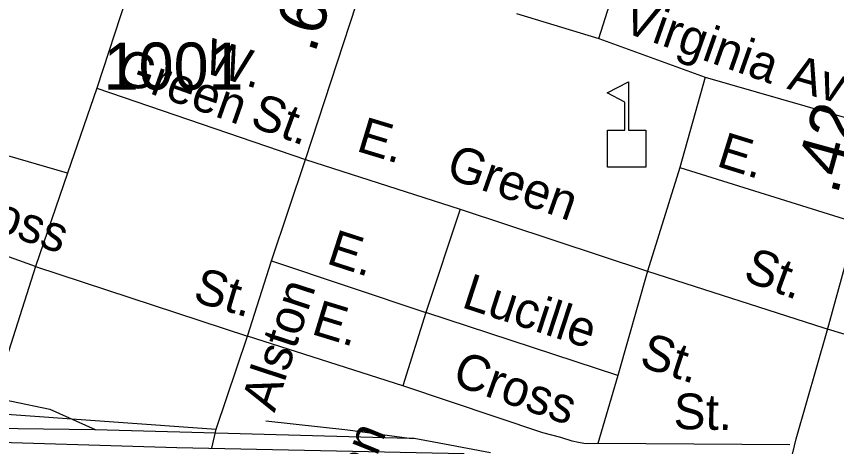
# Model space of a CAD drawing. Extents: x 2220236 to 2384410, y 720751 to 894131.
# Drawn here: x 2304806 to 2306986, y 808936 to 810080 of the extents above; entities that cross this region are included whole.
import ezdxf

# ---------------------------------------------------------------- set-up
doc = ezdxf.new("R2010")
doc.units = 0
for name, color, linetype in [('Exist Cultural Educational Facility Elementary CELL', 7, 'Continuous'), ('Exist Railroad Mainline', 7, 'Continuous'), ('Exist Railroad Siding', 7, 'Continuous'), ('Exist Road Non-System Type 51', 7, 'Continuous'), ('Exist Road Non-System Type 51 Label', 7, 'Continuous'), ('Exist Road Primary NC Attributed', 7, 'Continuous'), ('Exist Road Primary NC Service Mileage Hundredths English Label', 7, 'Continuous'), ('Exist Road Secondary Mileage Hundredths English Label', 7, 'Continuous'), ('Exist Road Secondary Type 51 Attributed', 7, 'Continuous'), ('Exist Road Secondary Type 51 Label', 7, 'Continuous'), ('Exist Road Secondary Type 51 Number Label', 7, 'Continuous')]:
    doc.layers.add(name, color=color, linetype=linetype)

msp = doc.modelspace()

# ---------------------------------------------------------------- linework, layer by layer
at = {"layer": 'Exist Cultural Educational Facility Elementary CELL'}
msp.add_lwpolyline([(2306377.2, 809679.1), (2306377.2, 809777), (2306423.3, 809777), (2306423.3, 809852.1), (2306376.2, 809876.3), (2306432.9, 809905.5), (2306432.9, 809777), (2306478.9, 809777), (2306478.9, 809679.1)], close=True, dxfattribs=at)
at = {"layer": 'Exist Railroad Mainline'}
msp.add_lwpolyline([(2304646.4, 808951.4), (2305232.3, 808933.8), (2305996.2, 808917.9)], dxfattribs=at)
at = {"layer": 'Exist Railroad Siding'}
msp.add_line((2305015.9, 808981.3), (2305849.9, 808958.4), dxfattribs=at)
for points in [[(2304283.1, 809087.4), (2304735.1, 809068.3), (2304793.2, 809056.9), (2304895.4, 809036), (2305015.9, 808981.3)], [(2303650.7, 808970.6), (2303702.4, 808989.1), (2303780.4, 809000.1), (2303868.3, 809000.9), (2304268.3, 808991.2), (2305013.9, 808981.3), (2305015.9, 808981.3)], [(2305469.5, 809004.3), (2305687.6, 808980.6), (2305849.9, 808958.4)], [(2305849.9, 808958.4), (2305863.7, 808958.5), (2305944, 808943.4), (2306066.1, 808920.6)]]:
    msp.add_lwpolyline(points, dxfattribs=at)
at = {"layer": 'Exist Road Non-System Type 51'}
for p, q in [((2305357.4, 810920.5), (2305020.3, 809889)), ((2306354.1, 810021.3), (2306514.8, 810520.8)), ((2306135.4, 810087.1), (2306354.1, 810021.3)), ((2306354.1, 810021.3), (2306637.2, 809918.4)), ((2306637.2, 809918.4), (2306569.8, 809677.8)), ((2306637.2, 809918.4), (2307098.4, 809785.4)), ((2305020.3, 809889), (2304942.3, 809663.3)), ((2305020.3, 809889), (2305574.7, 809699.2)), ((2304942.3, 809663.3), (2304741.1, 809721)), ((2305574.7, 809699.2), (2305985.6, 809566.9)), ((2306569.8, 809677.8), (2306483.6, 809402.2)), ((2306569.8, 809677.8), (2307035, 809532.8)), ((2304942.3, 809663.3), (2304857.2, 809414.8)), ((2304857.2, 809414.8), (2304367.6, 809590.8)), ((2305985.6, 809566.9), (2305894.1, 809292.4)), ((2305985.6, 809566.9), (2306483.6, 809402.2)), ((2304857.2, 809414.8), (2304732.7, 809025.6)), ((2304857.2, 809414.8), (2305420.7, 809229.7)), ((2305484, 809429.6), (2305894.1, 809292.4)), ((2306483.6, 809402.2), (2306404.8, 809124.8)), ((2306483.6, 809402.2), (2306952.1, 809251.5)), ((2305894.1, 809292.4), (2305833.6, 809098.1)), ((2306404.8, 809124.8), (2305894.1, 809292.4)), ((2305833.6, 809098.1), (2305420.7, 809229.7)), ((2306404.8, 809124.8), (2306351.4, 808944.6)), ((2304732.7, 809025.6), (2305337, 808982.6)), ((2306862.1, 808940.4), (2306351.4, 808944.6))]:
    msp.add_line(p, q, dxfattribs=at)
for points in [[(2306952.1, 809251.5), (2307437.4, 809105.3), (2307461.7, 809099.6), (2307503.5, 809100.2), (2307519.5, 809098.2), (2307617.4, 809103.2), (2307635.3, 809109.5), (2307653.3, 809109.7), (2307665.4, 809111.8), (2307675.3, 809116), (2307683.2, 809121.9), (2307687.1, 809130.1), (2307702.5, 809194.1), (2307767.2, 809494.7)], [(2306351.4, 808944.6), (2306327.4, 808943.7), (2306314.8, 808944.6), (2306300.2, 808947.1), (2306283.8, 808950.2), (2306252.9, 808960.1), (2306205.1, 808972.8), (2305833.6, 809098.1)]]:
    msp.add_lwpolyline(points, dxfattribs=at)
at = {"layer": 'Exist Road Primary NC Attributed'}
msp.add_lwpolyline([(2306816.9, 808697.5), (2306879.1, 808956.8), (2306960.8, 809243.9), (2307102, 809755.4), (2307156.5, 809963.9), (2307240.8, 810264.6), (2307332, 810609), (2307392.6, 810822.9)], dxfattribs=at)
at = {"layer": 'Exist Road Secondary Type 51 Attributed'}
msp.add_lwpolyline([(2305326, 808931.8), (2305337, 808982.6), (2305420.7, 809229.7), (2305484, 809429.6), (2305574.7, 809699.2), (2305744.3, 810216.7), (2305896.9, 810732.6), (2306043.4, 811225.4)], dxfattribs=at)

# ---------------------------------------------------------------- texts
at = {"layer": 'Exist Road Non-System Type 51 Label'}
for s, rotation, p in [('Virginia', 340.57, (2306412.1, 810040.9)), ('W.', 342.9812, (2305298.4, 809932.3)), ('Green', 340.57, (2305064.9, 809908.6)), ('Ave.', 343.9137, (2306852.2, 809888.2)), ('St.', 339.839, (2305423.8, 809789.2)), ('E.', 343.1491, (2305706.8, 809722.9)), ('E.', 342.6881, (2306663.9, 809682.8)), ('Green', 340.57, (2305944, 809652.9)), ('Cross', 340.57, (2304610.7, 809558.7)), ('E.', 342.0945, (2305627.2, 809423.9)), ('St.', 339.839, (2306734.5, 809379.1)), ('St.', 343.4976, (2305272.1, 809323.2)), ('Lucille', 341.9036, (2305986.4, 809307.6)), ('E.', 342.9812, (2305587, 809236.4)), ('St.', 341.9036, (2306458.7, 809150.7)), ('Cross', 340.57, (2305961, 809102.8)), ('St.', 358.7662, (2306552.5, 808983.1)), ('Freeman', 68.077, (2305600.8, 808502.6))]:
    msp.add_text(s, height=95, rotation=rotation, dxfattribs=at).set_placement(p)
at = {"layer": 'Exist Road Primary NC Service Mileage Hundredths English Label'}
msp.add_text('.42', height=125, rotation=74.5721, dxfattribs=at).set_placement((2306988.1, 809603.4))
at = {"layer": 'Exist Road Secondary Mileage Hundredths English Label'}
msp.add_text('.60', height=125, rotation=71.9926, dxfattribs=at).set_placement((2305599.1, 809979.3))
at = {"layer": 'Exist Road Secondary Type 51 Label'}
msp.add_text('Alston', height=95, rotation=71.8038, dxfattribs=at).set_placement((2305492.3, 809024.9))
at = {"layer": 'Exist Road Secondary Type 51 Number Label'}
msp.add_text('1001', height=125, dxfattribs=at).set_placement((2305038.1, 809885.2))

doc.saveas('drawing.dxf')
